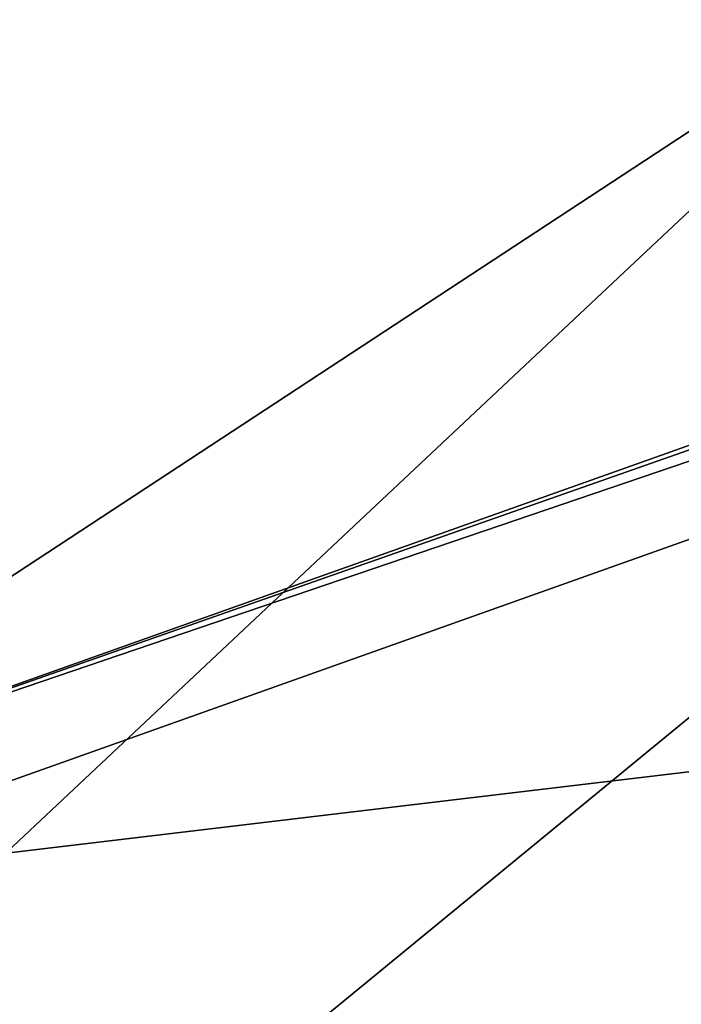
# Model space of a CAD drawing. Extents: x -250 to 250, y -832 to 754.
# Tile 524 of 656: x -156.175 to -155.461, y 675.957 to 677.02. Entities that reach past the tile are written whole.
import ezdxf

# ---------------------------------------------------------------- set-up
doc = ezdxf.new("R2010")
doc.units = 0
doc.header["$LTSCALE"] = 33.374815
for name, color, linetype in [('201', 7, 'CONTINUOUS'), ('2066', 7, 'CONTINUOUS'), ('2067', 7, 'CONTINUOUS'), ('2068', 7, 'CONTINUOUS'), ('2086', 7, 'CONTINUOUS'), ('2941', 7, 'CONTINUOUS')]:
    doc.layers.add(name, color=color, linetype=linetype)

msp = doc.modelspace()

# ---------------------------------------------------------------- linework, layer by layer
at = {"layer": '201', "color": 7, "linetype": 'CONTINUOUS'}
for points in [[(210, 682, -11), (210, 674.2218, -7.7782), (-210, 682, -11), (210, 682, -11)], [(-210, 682, -11), (210, 674.2218, -7.7782), (-210, 674.2218, -7.7782), (-210, 682, -11)], [(210, 674.2218, 7.7782), (210, 682, 11), (-210, 674.2218, 7.7782), (210, 674.2218, 7.7782)], [(210, 682, 11), (-210, 682, 11), (-210, 674.2218, 7.7782), (210, 682, 11)]]:
    msp.add_3dface(points, dxfattribs=at)
at = {"layer": '2066', "color": 7, "linetype": 'CONTINUOUS'}
for points in [[(-150, 678.4, 68.65), (-156.5124, 676.0822, 68.65), (-150, 676.8583, 68.65), (-150, 678.4, 68.65)], [(-150, 676.8583, 68.65), (-156.5124, 676.0822, 68.65), (-155.2929, 675.1846, 68.65), (-150, 676.8583, 68.65)], [(-156.5124, 676.0822, 68.65), (-161.6699, 669.534, 68.65), (-155.2929, 675.1846, 68.65), (-156.5124, 676.0822, 68.65)]]:
    msp.add_3dface(points, dxfattribs=at)
at = {"layer": '2067', "color": 7, "linetype": 'CONTINUOUS'}
msp.add_3dface([(-156.7685, 674.713, 15.65), (-150, 677.5, 15.65), (-143.4943, 674.9398, 15.65), (-156.7685, 674.713, 15.65)], dxfattribs=at)
at = {"layer": '2068', "color": 7, "linetype": 'CONTINUOUS'}
for points in [[(-150, 678.5, 16.65), (-160.0578, 672.4869, 16.65), (-150, 678.5, 25.05), (-150, 678.5, 16.65)], [(-150, 678.5, 25.05), (-160.0578, 672.4869, 16.65), (-153.5128, 677.8595, 26.42), (-150, 678.5, 25.05)], [(-156.5779, 676.1604, 68.55), (-150, 678.5, 68.55), (-155.1491, 677.0987, 51.65), (-156.5779, 676.1604, 68.55)], [(-153.5128, 677.8595, 26.42), (-160.0578, 672.4869, 16.65), (-155.1491, 677.0987, 30.15), (-153.5128, 677.8595, 26.42)], [(-160.0578, 672.4869, 16.65), (-156.5779, 676.1604, 68.55), (-155.1491, 677.0987, 51.65), (-160.0578, 672.4869, 16.65)], [(-155.1491, 677.0987, 30.15), (-160.0578, 672.4869, 16.65), (-155.1491, 677.0987, 51.65), (-155.1491, 677.0987, 30.15)]]:
    msp.add_3dface(points, dxfattribs=at)
at = {"layer": '2086', "color": 7, "linetype": 'CONTINUOUS'}
for points in [[(-156.7685, 674.713, 15.65), (-160.0578, 672.4869, 16.65), (-150, 678.5, 16.65), (-156.7685, 674.713, 15.65)], [(-156.7685, 674.713, 15.65), (-150, 678.5, 16.65), (-150, 678.2071, 15.9429), (-156.7685, 674.713, 15.65)], [(-150, 677.5, 15.65), (-156.7685, 674.713, 15.65), (-150, 678.2071, 15.9429), (-150, 677.5, 15.65)]]:
    msp.add_3dface(points, dxfattribs=at)
at = {"layer": '2941', "color": 7, "linetype": 'CONTINUOUS'}
for points in [[(-150, 678.5, 68.55), (-156.5779, 676.1604, 68.55), (-150, 678.4707, 68.6207), (-150, 678.5, 68.55)], [(-156.5779, 676.1604, 68.55), (-150, 678.4, 68.65), (-150, 678.4707, 68.6207), (-156.5779, 676.1604, 68.55)], [(-156.5124, 676.0822, 68.65), (-150, 678.4, 68.65), (-156.5779, 676.1604, 68.55), (-156.5124, 676.0822, 68.65)]]:
    msp.add_3dface(points, dxfattribs=at)

doc.saveas('drawing.dxf')
